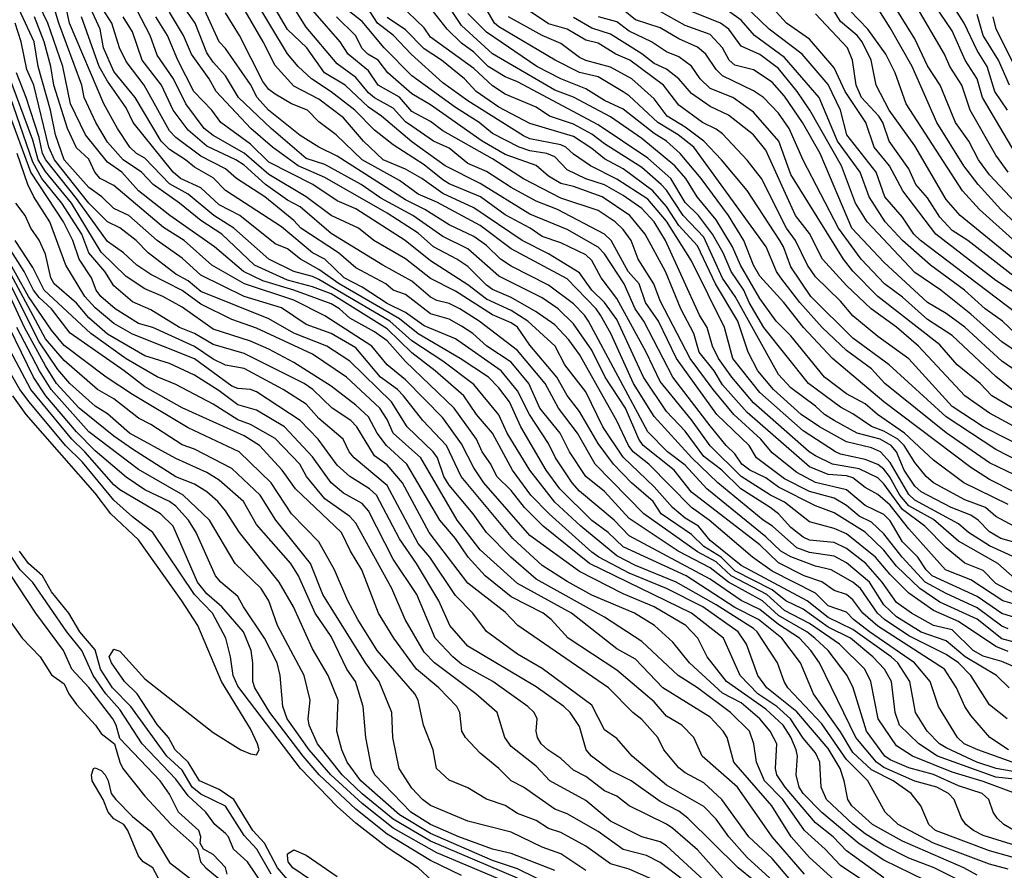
# Model space of a CAD drawing. Header units: metres. Extents: x -51132 to -49532, y -231222 to -229437.
# Tile 550 of 656: x -50595 to -50515, y -229565 to -229496. Entities that reach past the tile are written whole.
import ezdxf

# ---------------------------------------------------------------- set-up
doc = ezdxf.new("R2010")
doc.units = ezdxf.units.M
for name, color, linetype in [('CONTOUR_HALF', 8, 'Continuous'), ('CONTOUR_INDEX', 1, 'Continuous'), ('CONTOUR_INTER', 3, 'Continuous')]:
    doc.layers.add(name, color=color, linetype=linetype)

msp = doc.modelspace()

# ---------------------------------------------------------------- linework, layer by layer
at = {"layer": 'CONTOUR_HALF'}
for points, elevation in [([(-50515.132, -229503.759), (-50516.148, -229502.259), (-50516.771, -229500.259), (-50517.58, -229498.965), (-50518.62, -229496.759), (-50522.107, -229491.259)], 43.5), ([(-50515.08, -229545.514), (-50515.58, -229545.305), (-50517.58, -229543.829), (-50520.08, -229542.679), (-50521.755, -229541.759), (-50523.611, -229539.759), (-50525.08, -229537.878), (-50526.08, -229536.925), (-50527.08, -229536.438), (-50528.08, -229535.585), (-50529.08, -229535.013), (-50531.08, -229534.468), (-50533.08, -229533.435), (-50535.351, -229531.759), (-50535.929, -229530.759), (-50538.534, -229528.259), (-50541.777, -229523.759), (-50543.231, -229520.759), (-50544.275, -229519.259), (-50544.784, -229517.759), (-50545.666, -229516.759), (-50547.038, -229514.259), (-50547.58, -229513.765), (-50551.361, -229511.759), (-50553.08, -229511.099), (-50555.08, -229510.005), (-50557.08, -229508.717), (-50558.58, -229508.058), (-50560.08, -229506.836), (-50561.348, -229506.259), (-50563.08, -229505.072), (-50563.58, -229504.72), (-50564.58, -229503.599), (-50566.08, -229502.785), (-50566.58, -229502.385), (-50567.58, -229501.143), (-50569.08, -229500.038), (-50571.58, -229497.098), (-50573.58, -229493.912)], 29.5), ([(-50515.08, -229564.85), (-50516.58, -229564.467), (-50521.08, -229562.778), (-50523.921, -229561.259), (-50524.971, -229560.259), (-50526.363, -229557.759), (-50528.08, -229556.046), (-50530.08, -229553.153), (-50532.811, -229550.259), (-50533.11, -229549.759), (-50533.656, -229548.259), (-50535.287, -229545.759), (-50535.58, -229545.481), (-50538.58, -229543.592), (-50541.805, -229541.759), (-50545.08, -229540.41), (-50546.58, -229539.631), (-50549.481, -229537.259), (-50551.58, -229535.322), (-50553.59, -229532.759), (-50555.406, -229529.759), (-50556.08, -229528.286), (-50558.08, -229525.857), (-50560.58, -229523.98), (-50563.08, -229522.343), (-50564.844, -229520.759), (-50570.58, -229517.395), (-50571.08, -229517.152), (-50572.59, -229516.759), (-50574.591, -229515.759), (-50577.421, -229513.259), (-50579.024, -229512.259), (-50581.08, -229510.544), (-50582.58, -229509.693), (-50584.58, -229507.634), (-50585.242, -229507.259), (-50585.774, -229506.759), (-50586.772, -229505.259), (-50587.878, -229503.259), (-50590.634, -229496.759), (-50591.176, -229494.259)], 22.5), ([(-50515.08, -229547.353), (-50516.08, -229546.935), (-50519.08, -229544.921), (-50521.08, -229544.051), (-50523.08, -229542.633), (-50524.58, -229541.141), (-50525.755, -229539.759), (-50528.08, -229537.859), (-50529.08, -229537.432), (-50531.08, -229536.896), (-50533.08, -229535.32), (-50534.218, -229534.759), (-50536.58, -229533.256), (-50539.08, -229530.781), (-50540.58, -229528.699), (-50543.08, -229525.612), (-50544.213, -229523.259), (-50546.58, -229518.921), (-50547.838, -229517.259), (-50548.58, -229515.861), (-50549.08, -229515.408), (-50551.08, -229514.459), (-50552.58, -229513.945), (-50553.559, -229513.259), (-50555.58, -229512.2), (-50557.544, -229510.759), (-50560.08, -229509.7), (-50560.58, -229509.383), (-50562.08, -229508.164), (-50564.58, -229506.559), (-50566.08, -229505.372), (-50567.676, -229503.759), (-50569.58, -229502.289), (-50571.152, -229501.259), (-50572.239, -229500.259), (-50573.08, -229499.232), (-50575.764, -229494.759)], 28.5), ([(-50514.08, -229541.877), (-50515.914, -229540.259), (-50519.08, -229538.468), (-50521.08, -229536.729), (-50523.08, -229535.609), (-50523.797, -229534.759), (-50524.629, -229533.259), (-50525.08, -229532.679), (-50525.58, -229532.281), (-50526.58, -229531.881), (-50528.58, -229531.458), (-50528.975, -229531.259), (-50531.58, -229529.587), (-50535.08, -229526.505), (-50537.247, -229523.759), (-50537.902, -229521.259), (-50540.58, -229515.905), (-50542.58, -229512.715), (-50544.08, -229510.927), (-50546.58, -229509.316), (-50548.712, -229508.259), (-50550.08, -229507.315), (-50550.673, -229506.759), (-50551.08, -229506.561), (-50553.58, -229506.074), (-50554.08, -229505.845), (-50558.58, -229503.017), (-50560.58, -229501.575), (-50563.128, -229499.259), (-50564.565, -229497.759), (-50565.834, -229496.759), (-50567.08, -229494.837)], 31.5), ([(-50513.08, -229531.3), (-50517.08, -229529.259), (-50519.58, -229527.619), (-50523.08, -229523.786), (-50525.58, -229521.979), (-50527.58, -229520.33), (-50528.58, -229519.155), (-50530.58, -229517.198), (-50531.228, -229516.259), (-50532.191, -229514.259), (-50532.92, -229513.259), (-50534.937, -229509.259), (-50536.08, -229507.798), (-50538.08, -229505.684), (-50538.58, -229505.302), (-50539.689, -229504.759), (-50541.58, -229503.36), (-50542.825, -229501.759), (-50545.532, -229499.759), (-50546.655, -229499.259), (-50548.08, -229498.373), (-50549.08, -229498.142), (-50550.58, -229497.263), (-50552.08, -229496.831), (-50555.08, -229494.772)], 35.5), ([(-50512.08, -229517.845), (-50518.956, -229512.259), (-50520.08, -229510.956), (-50522.58, -229506.653), (-50524.665, -229503.759), (-50525.709, -229501.759), (-50526.111, -229499.759), (-50526.843, -229498.259), (-50527.245, -229497.759), (-50528.58, -229496.629), (-50529.702, -229494.759)], 40.5), ([(-50511.58, -229515.565), (-50515.659, -229511.759), (-50517.481, -229509.759), (-50518.66, -229508.259), (-50520.816, -229504.759), (-50522.806, -229500.259), (-50524.58, -229497.14), (-50526.08, -229494.733)], 41.5), ([(-50525.08, -229565.559), (-50528.08, -229563.372), (-50529.158, -229562.259), (-50530.58, -229561.118), (-50533.039, -229558.259), (-50533.69, -229557.259), (-50533.798, -229556.759), (-50533.706, -229554.759), (-50534.245, -229553.759), (-50535.08, -229552.757), (-50536.58, -229551.484), (-50538.08, -229550.694), (-50540.728, -229548.259), (-50542.08, -229546.584), (-50543.559, -229545.259), (-50545.153, -229544.259), (-50548.58, -229542.8), (-50550.58, -229541.71), (-50552.58, -229540.424), (-50554.95, -229538.259), (-50559.108, -229533.259), (-50560.303, -229530.759), (-50562.2, -229528.759), (-50563.749, -229526.759), (-50564.24, -229526.259), (-50565.616, -229525.259), (-50567.58, -229522.903), (-50569.58, -229521.751), (-50571.58, -229521.028), (-50573.58, -229519.684), (-50576.58, -229518.776), (-50580.08, -229517.056), (-50581.58, -229515.672), (-50583.58, -229514.271), (-50585.868, -229512.259), (-50587.08, -229511.695), (-50588.038, -229510.759), (-50589.08, -229510.008), (-50591.073, -229507.759), (-50591.761, -229505.759), (-50592.158, -229503.759), (-50593.164, -229500.259), (-50593.489, -229498.259), (-50594.885, -229495.259)], 20.5), ([(-50517.58, -229566.487), (-50521.024, -229564.759), (-50523.08, -229563.966), (-50525.08, -229562.944), (-50526.58, -229562.013), (-50527.58, -229561.245), (-50529.697, -229559.259), (-50530.127, -229558.259), (-50530.242, -229556.259), (-50530.58, -229555.49), (-50531.58, -229554.317), (-50532.6, -229552.759), (-50533.7, -229551.759), (-50535.221, -229550.759), (-50536.658, -229549.259), (-50538.003, -229546.259), (-50540.58, -229544.249), (-50548.777, -229540.259), (-50552.52, -229537.259), (-50554.007, -229535.759), (-50555.08, -229534.386), (-50556.241, -229533.259), (-50556.726, -229532.259), (-50557.429, -229531.259), (-50557.883, -229530.259), (-50559.687, -229527.759), (-50563.58, -229524.01), (-50565.08, -229522.346), (-50566.08, -229521.616), (-50568.08, -229520.512), (-50568.904, -229519.759), (-50569.58, -229519.35), (-50572.577, -229518.259), (-50575.08, -229517.507), (-50576.642, -229516.759), (-50578.963, -229514.759), (-50582.562, -229512.259), (-50585.073, -229510.259), (-50586.432, -229508.759), (-50587.58, -229507.948), (-50589.358, -229505.759), (-50590.553, -229503.259), (-50591.166, -229500.259), (-50592.392, -229496.759), (-50593.112, -229495.259)], 21.5), ([(-50512.58, -229563.542), (-50517.08, -229562.142), (-50517.867, -229561.759), (-50518.487, -229561.259), (-50518.837, -229560.759), (-50519.42, -229559.259), (-50519.886, -229558.759), (-50520.809, -229558.259), (-50522.58, -229557.785), (-50525.08, -229556.69), (-50525.691, -229556.259), (-50527.338, -229554.259), (-50530.259, -229548.259), (-50530.953, -229547.259), (-50531.884, -229546.259), (-50533.58, -229545.165), (-50535.08, -229543.948), (-50536.58, -229543.223), (-50539.08, -229541.532), (-50545.58, -229538.025), (-50546.8, -229536.759), (-50549.58, -229534.427), (-50550.165, -229533.759), (-50551.51, -229531.759), (-50552.08, -229530.607), (-50553.607, -229528.259), (-50554.58, -229526.357), (-50555.884, -229524.759), (-50559.58, -229522.188), (-50562.08, -229521.128), (-50563.58, -229520.063), (-50565.08, -229519.338), (-50567.08, -229518.028), (-50568.531, -229517.259), (-50570.08, -229515.767), (-50571.08, -229515.264), (-50573.58, -229513.157), (-50578.08, -229510.249), (-50579.08, -229509.205), (-50580.58, -229508.365), (-50581.289, -229507.759), (-50582.58, -229506.933), (-50583.247, -229506.259), (-50585.349, -229502.759), (-50587.08, -229500.67), (-50587.912, -229498.759), (-50588.174, -229497.259), (-50589.091, -229495.259)], 23.5), ([(-50515.05, -229555.259), (-50516.557, -229554.259), (-50518.08, -229552.495), (-50518.57, -229551.759), (-50519.24, -229550.259), (-50520.207, -229548.759), (-50525.58, -229545.315), (-50526.765, -229544.259), (-50527.58, -229543.18), (-50528.08, -229542.752), (-50529.08, -229542.426), (-50530.08, -229541.743), (-50531.498, -229541.259), (-50533.58, -229540.206), (-50535.08, -229538.752), (-50540.58, -229534.517), (-50541.954, -229532.759), (-50544.453, -229530.759), (-50544.804, -229530.259), (-50545.882, -229527.759), (-50547.509, -229525.259), (-50548.58, -229523.101), (-50550.08, -229520.98), (-50551.296, -229519.759), (-50552.58, -229518.878), (-50556.08, -229517.126), (-50558.58, -229514.924), (-50560.58, -229513.928), (-50563.012, -229512.259), (-50565.58, -229510.846), (-50567.168, -229509.759), (-50570.08, -229508.146), (-50571.58, -229507.668), (-50574.403, -229505.259), (-50577.046, -229502.759), (-50578.08, -229501.008), (-50579.08, -229499.902), (-50579.58, -229499.147), (-50580.533, -229496.759), (-50581.568, -229495.259)], 26.5), ([(-50513.58, -229538.836), (-50515.678, -229538.259), (-50516.58, -229537.705), (-50517.488, -229536.759), (-50518.08, -229536.377), (-50519.676, -229535.759), (-50522.08, -229534.489), (-50522.58, -229534.029), (-50523.449, -229532.759), (-50524.076, -229531.259), (-50524.506, -229530.759), (-50525.375, -229530.259), (-50527.237, -229529.759), (-50529.08, -229528.743), (-50529.864, -229528.259), (-50530.58, -229527.593), (-50532.58, -229526.118), (-50533.58, -229525.053), (-50537.054, -229518.759), (-50538.08, -229517.301), (-50539.58, -229513.997), (-50541.229, -229512.259), (-50542.58, -229510.21), (-50543.002, -229509.759), (-50544.58, -229508.385), (-50547.58, -229506.476), (-50548.58, -229505.698), (-50550.08, -229504.886), (-50551.991, -229504.259), (-50553.08, -229503.523), (-50555.58, -229502.491), (-50556.58, -229501.813), (-50558.08, -229500.418), (-50561.58, -229497.885), (-50562.08, -229497.157), (-50564.048, -229495.259)], 32.5), ([(-50515.08, -229535.516), (-50518.647, -229533.759), (-50521.08, -229531.945), (-50523.419, -229529.759), (-50525.596, -229528.259), (-50526.58, -229527.396), (-50528.08, -229526.614), (-50529.865, -229525.259), (-50532.58, -229521.941), (-50533.75, -229520.759), (-50535.08, -229518.93), (-50536.633, -229516.259), (-50537.259, -229514.759), (-50538.58, -229512.606), (-50540.113, -229510.759), (-50541.032, -229509.259), (-50541.913, -229508.259), (-50544.58, -229506.051), (-50547.08, -229504.298), (-50550.08, -229502.728), (-50551.58, -229502.159), (-50556.58, -229499.246), (-50559.08, -229496.962), (-50560.223, -229495.259)], 33.5), ([(-50514.58, -229518.473), (-50516.08, -229517.478), (-50520.904, -229513.759), (-50523.568, -229510.259), (-50524.628, -229508.259), (-50525.879, -229506.759), (-50526.533, -229504.759), (-50528.211, -229502.259), (-50529.08, -229500.353), (-50531.08, -229498.061), (-50532.914, -229496.759), (-50534.296, -229495.259)], 39.5), ([(-50515.072, -229508.759), (-50516.08, -229507.398), (-50518.138, -229503.759), (-50518.818, -229501.759), (-50519.778, -229500.259), (-50520.207, -229499.259), (-50522.58, -229495.175)], 42.5), ([(-50514.496, -229558.759), (-50517.08, -229557.808), (-50519.58, -229557.064), (-50522.787, -229555.759), (-50524.08, -229554.945), (-50525.545, -229552.759), (-50526.139, -229549.759), (-50526.617, -229548.759), (-50528.651, -229546.759), (-50531.08, -229545.074), (-50533.08, -229544.035), (-50534.504, -229542.759), (-50537.376, -229541.259), (-50538.58, -229540.118), (-50540.08, -229539.317), (-50544.405, -229536.259), (-50548.313, -229532.259), (-50549.756, -229529.759), (-50551.281, -229527.759), (-50552.336, -229525.759), (-50554.58, -229523.127), (-50557.655, -229520.759), (-50559.226, -229519.759), (-50560.08, -229519.33), (-50561.08, -229519.093), (-50561.58, -229518.832), (-50563.08, -229517.53), (-50565.412, -229516.259), (-50569.58, -229513.693), (-50572.08, -229511.558), (-50573.08, -229511.025), (-50574.853, -229509.759), (-50576.58, -229508.195), (-50577.25, -229507.759), (-50579.58, -229506.682), (-50581.08, -229505.384), (-50582.306, -229503.759), (-50583.225, -229501.759), (-50584.783, -229499.759), (-50585.58, -229497.479), (-50586.328, -229496.259)], 24.5), ([(-50514.08, -229557.113), (-50516.051, -229556.759), (-50517.594, -229556.259), (-50520.08, -229555.091), (-50520.595, -229554.759), (-50521.612, -229553.759), (-50522.533, -229552.259), (-50522.995, -229549.759), (-50523.955, -229548.259), (-50524.508, -229547.759), (-50527.58, -229545.57), (-50529.58, -229544.593), (-50531.246, -229543.259), (-50536.58, -229540.424), (-50539.08, -229538.403), (-50539.994, -229537.259), (-50541.08, -229536.608), (-50542.104, -229535.759), (-50543.58, -229534.082), (-50546.08, -229531.701), (-50547.712, -229529.259), (-50549.08, -229526.454), (-50550.778, -229524.259), (-50551.542, -229522.759), (-50553.738, -229520.759), (-50555.08, -229519.892), (-50557.08, -229518.989), (-50558.58, -229517.826), (-50561.58, -229515.911), (-50563.63, -229514.259), (-50567.58, -229511.708), (-50569.08, -229511.064), (-50571.057, -229509.759), (-50574.58, -229507.959), (-50576.08, -229506.509), (-50578.446, -229504.759), (-50579.179, -229503.759), (-50580.622, -229502.259), (-50581.931, -229499.759), (-50582.738, -229497.759), (-50583.686, -229496.259)], 25.5), ([(-50514.995, -229550.259), (-50516.03, -229549.259), (-50518.543, -229547.759), (-50520.08, -229546.484), (-50522.08, -229545.798), (-50524.08, -229544.554), (-50525.08, -229543.574), (-50526.236, -229541.759), (-50528.08, -229540.194), (-50529.08, -229539.669), (-50531.08, -229539.362), (-50532.08, -229538.99), (-50534.037, -229537.259), (-50534.806, -229536.759), (-50538.457, -229533.759), (-50540.552, -229531.759), (-50543.58, -229528.419), (-50545.244, -229525.759), (-50547.067, -229521.759), (-50547.891, -229520.259), (-50548.238, -229519.759), (-50550.58, -229517.352), (-50555.08, -229514.942), (-50557.58, -229513.057), (-50561.08, -229511.167), (-50562.58, -229510.525), (-50564.08, -229509.44), (-50567.08, -229507.756), (-50569.184, -229505.759), (-50570.58, -229504.718), (-50571.481, -229503.759), (-50572.758, -229503.259), (-50574.08, -229502.487), (-50574.58, -229502.114), (-50575.08, -229501.473), (-50576.948, -229497.759), (-50578.08, -229495.934)], 27.5), ([(-50513.08, -229543.947), (-50515.498, -229543.259), (-50518.08, -229541.56), (-50520.129, -229540.759), (-50523.08, -229537.455), (-50524.58, -229535.56), (-50525.58, -229534.695), (-50526.58, -229534.144), (-50527.58, -229533.365), (-50528.08, -229533.198), (-50529.58, -229533.105), (-50531.08, -229532.474), (-50536.08, -229528.105), (-50538.08, -229525.872), (-50538.75, -229524.759), (-50539.943, -229523.259), (-50540.384, -229521.759), (-50541.432, -229519.759), (-50542.667, -229516.759), (-50544.312, -229513.759), (-50545.526, -229512.259), (-50547.769, -229510.759), (-50550.08, -229509.903), (-50551.08, -229509.683), (-50552.08, -229509.081), (-50553.08, -229508.217), (-50555.58, -229507.33), (-50557.421, -229506.259), (-50561.58, -229503.341), (-50563.08, -229502.447), (-50565.013, -229500.759), (-50565.798, -229499.759), (-50566.63, -229499.259), (-50567.08, -229498.813), (-50567.612, -229497.759), (-50569.136, -229496.259)], 30.5), ([(-50513.219, -229533.759), (-50516.58, -229532.145), (-50520.08, -229529.744), (-50525.019, -229525.759), (-50526.08, -229524.599), (-50528.08, -229523.102), (-50530.062, -229521.259), (-50531.843, -229519.259), (-50533.389, -229517.259), (-50533.732, -229516.759), (-50534.57, -229514.759), (-50540.382, -229506.759), (-50541.654, -229505.759), (-50543.278, -229504.759), (-50545.58, -229502.618), (-50546.08, -229502.301), (-50548.08, -229501.098), (-50549.58, -229500.732), (-50551.554, -229499.759), (-50556.08, -229497.077), (-50556.418, -229496.759), (-50557.009, -229495.759)], 34.5), ([(-50512.08, -229529.309), (-50516.386, -229526.759), (-50517.333, -229525.759), (-50519.19, -229524.259), (-50520.58, -229522.668), (-50525.562, -229518.759), (-50527.58, -229516.738), (-50528.345, -229515.759), (-50532.58, -229508.949), (-50533.546, -229506.259), (-50535.58, -229503.921), (-50537.235, -229502.759), (-50539.08, -229502.016), (-50539.868, -229501.259), (-50540.58, -229500.241), (-50541.58, -229499.466), (-50542.58, -229499.069), (-50543.781, -229498.259), (-50545.58, -229497.406), (-50546.58, -229496.651), (-50548.06, -229496.259)], 36.5), ([(-50514.465, -229524.759), (-50515.58, -229523.966), (-50518.58, -229521.247), (-50520.08, -229520.135), (-50521.58, -229519.25), (-50525.08, -229516.015), (-50527.675, -229513.259), (-50530.217, -229507.259), (-50531.645, -229504.759), (-50533.08, -229502.646), (-50534.08, -229501.526), (-50535.58, -229500.535), (-50537.08, -229500.141), (-50537.526, -229499.759), (-50538.087, -229498.759), (-50539.08, -229497.681), (-50541.08, -229496.949), (-50543.08, -229495.818)], 37.5), ([(-50514.497, -229521.759), (-50515.528, -229520.759), (-50516.921, -229519.759), (-50518.589, -229518.259), (-50521.332, -229516.259), (-50523.59, -229514.259), (-50524.988, -229512.759), (-50526.265, -229510.759), (-50527.001, -229508.759), (-50528.804, -229506.259), (-50530.303, -229502.759), (-50533.08, -229499.53), (-50535.504, -229497.759), (-50536.58, -229496.528), (-50537.58, -229495.809)], 38.5), ([(-50514.285, -229500.759), (-50516.038, -229497.259), (-50516.286, -229496.259)], 44.5), ([(-50529.08, -229565.713), (-50531.08, -229563.926), (-50532.536, -229562.259), (-50534.112, -229559.759), (-50537.153, -229556.259), (-50537.696, -229554.259), (-50538.014, -229553.759), (-50539.08, -229552.63), (-50542.877, -229550.259), (-50545.08, -229547.96), (-50546.58, -229547.125), (-50550.224, -229544.259), (-50554.58, -229541.869), (-50557.58, -229539.167), (-50559.43, -229536.759), (-50562.36, -229531.759), (-50564.59, -229529.759), (-50565.08, -229528.663), (-50565.653, -229527.759), (-50568.354, -229525.259), (-50571.08, -229523.4), (-50575.58, -229521.313), (-50577.58, -229520.618), (-50580.08, -229519.396), (-50581.58, -229518.288), (-50584.08, -229516.998), (-50585.208, -229516.259), (-50586.293, -229515.259), (-50587.58, -229514.354), (-50590.08, -229510.885), (-50592.544, -229507.759), (-50592.804, -229507.259), (-50593.08, -229505.959), (-50594.114, -229502.759), (-50594.892, -229500.759)], 19.5), ([(-50532.58, -229565.767), (-50534.08, -229564.001), (-50535.947, -229562.259), (-50538.134, -229559.259), (-50539.58, -229557.907), (-50541.08, -229557.107), (-50541.58, -229556.712), (-50542.79, -229555.259), (-50543.285, -229554.259), (-50544.58, -229552.813), (-50545.286, -229552.259), (-50547.264, -229550.259), (-50554.557, -229545.259), (-50555.58, -229544.165), (-50558.58, -229541.846), (-50561.682, -229537.759), (-50563.841, -229533.759), (-50565.08, -229532.326), (-50566.08, -229531.604), (-50567.498, -229529.259), (-50567.986, -229528.759), (-50569.486, -229527.759), (-50571.038, -229526.259), (-50571.749, -229525.759), (-50576.58, -229523.361), (-50579.08, -229522.621), (-50580.58, -229521.741), (-50581.786, -229521.259), (-50584.08, -229519.844), (-50585.58, -229519.198), (-50587.08, -229517.897), (-50587.791, -229516.759), (-50589.077, -229515.259), (-50589.651, -229513.759), (-50591.247, -229511.259), (-50592.856, -229509.259), (-50593.58, -229507.949), (-50595.396, -229502.759)], 18.5), ([(-50535.56, -229565.759), (-50536.816, -229564.759), (-50540.861, -229560.759), (-50541.58, -229560.204), (-50543.08, -229559.423), (-50545.414, -229557.759), (-50547.08, -229556.915), (-50548.627, -229555.759), (-50549.05, -229555.259), (-50549.58, -229553.373), (-50550.342, -229552.259), (-50550.855, -229551.759), (-50553.08, -229550.195), (-50558.58, -229546.917), (-50560.035, -229545.259), (-50560.921, -229543.259), (-50562.696, -229540.259), (-50564.08, -229538.261), (-50565.931, -229534.759), (-50566.492, -229534.259), (-50568.08, -229533.259), (-50569.08, -229532.351), (-50570.631, -229530.259), (-50572.062, -229528.759), (-50575.58, -229526.453), (-50576.08, -229526.249), (-50577.08, -229526.186), (-50577.58, -229525.972), (-50580.58, -229523.784), (-50585.58, -229521.802), (-50587.08, -229520.94), (-50588.58, -229519.671), (-50589.408, -229518.759), (-50590.923, -229516.259), (-50592.214, -229512.759), (-50593.501, -229510.759), (-50593.994, -229509.759), (-50594.84, -229507.259)], 17.5), ([(-50539.542, -229565.759), (-50542.58, -229562.976), (-50543.08, -229562.663), (-50544.58, -229562.253), (-50547.08, -229560.983), (-50549.08, -229559.334), (-50551.969, -229557.759), (-50553.08, -229556.563), (-50555.08, -229554.992), (-50555.6, -229554.259), (-50556.207, -229552.259), (-50557.942, -229550.759), (-50561.265, -229548.259), (-50562.08, -229547.392), (-50563.607, -229544.759), (-50564.685, -229542.259), (-50567.58, -229537.014), (-50568.08, -229536.482), (-50570.08, -229535.043), (-50571.574, -229533.259), (-50572.108, -229532.259), (-50574.08, -229530.193), (-50576.08, -229529.065), (-50577.08, -229528.699), (-50579.08, -229527.426), (-50582.08, -229525.849), (-50583.58, -229525.223), (-50586.08, -229523.794), (-50588.925, -229521.759), (-50592.669, -229518.259), (-50593.58, -229516.442), (-50595.014, -229514.259)], 16.5), ([(-50543.08, -229565.959), (-50545.58, -229564.861), (-50547.08, -229564.438), (-50549.08, -229563.009), (-50551.08, -229561.896), (-50552.08, -229561.596), (-50553.08, -229560.934), (-50554.58, -229560.384), (-50555.58, -229559.74), (-50557.08, -229559.226), (-50558.58, -229558.326), (-50560.08, -229557.693), (-50561.093, -229556.759), (-50561.373, -229555.259), (-50562.143, -229553.259), (-50562.578, -229551.259), (-50562.842, -229550.759), (-50565.885, -229547.259), (-50567.43, -229544.759), (-50568.226, -229543.259), (-50569.307, -229540.759), (-50570.58, -229538.503), (-50572.761, -229536.259), (-50574.415, -229533.759), (-50576.982, -229531.259), (-50581.08, -229529.337), (-50585.58, -229526.662), (-50587.675, -229525.259), (-50591.08, -229522.703), (-50592.08, -229521.478), (-50593.927, -229518.759), (-50596.153, -229514.759)], 15.5), ([(-50551.58, -229564.973), (-50555.08, -229563.601), (-50556.58, -229563.242), (-50559.297, -229562.259), (-50561.58, -229561.273), (-50563.169, -229560.259), (-50566.066, -229557.259), (-50566.301, -229556.759), (-50566.776, -229554.259), (-50567.002, -229551.759), (-50567.615, -229549.759), (-50568.322, -229548.759), (-50569.58, -229546.142), (-50570.86, -229544.259), (-50572.214, -229541.259), (-50572.809, -229540.259), (-50575.58, -229537.112), (-50576.637, -229535.259), (-50578.58, -229533.549), (-50579.58, -229532.931), (-50582.08, -229531.82), (-50585.821, -229529.759), (-50587.58, -229528.218), (-50588.58, -229527.589), (-50590.607, -229525.759), (-50591.58, -229524.637), (-50593.08, -229522.41), (-50596.58, -229515.528)], 14.5), ([(-50554.58, -229565.575), (-50561.58, -229562.615), (-50564.58, -229560.842), (-50567.08, -229558.799), (-50568.701, -229557.259), (-50570.688, -229554.759), (-50571.348, -229553.259), (-50571.424, -229552.759), (-50571.278, -229551.259), (-50571.747, -229549.259), (-50573.902, -229545.259), (-50574.587, -229543.259), (-50575.215, -229542.259), (-50577.303, -229540.259), (-50579.367, -229536.759), (-50581.487, -229534.759), (-50585.08, -229532.694), (-50589.08, -229529.661), (-50592.123, -229526.259), (-50593.043, -229524.759), (-50594.881, -229521.259)], 13.5), ([(-50559.08, -229565.378), (-50561.58, -229564.159), (-50565.08, -229562.05), (-50567.58, -229560.027), (-50570.548, -229557.259), (-50571.828, -229555.759), (-50574.523, -229552.259), (-50575.724, -229550.259), (-50575.886, -229549.759), (-50575.871, -229548.259), (-50576.021, -229547.259), (-50576.641, -229545.759), (-50578.378, -229543.759), (-50579.58, -229542.702), (-50580.325, -229541.759), (-50582.306, -229537.259), (-50583.308, -229536.259), (-50586.58, -229534.338), (-50587.08, -229533.916), (-50589.397, -229531.259), (-50590.463, -229530.259), (-50593.756, -229526.259), (-50595.884, -229522.259)], 12.5), ([(-50573.08, -229565.698), (-50573.905, -229564.759), (-50574.936, -229562.759), (-50575.868, -229561.759), (-50577.417, -229559.259), (-50578.58, -229558.445), (-50580.177, -229557.759), (-50581.099, -229556.259), (-50582.131, -229555.259), (-50582.676, -229554.259), (-50583.58, -229553.219), (-50585.192, -229550.759), (-50586.218, -229549.759), (-50587.248, -229548.259), (-50587.436, -229547.759), (-50587.08, -229547.158), (-50586.58, -229547.308), (-50584.58, -229549.528), (-50579.08, -229553.86), (-50576.838, -229555.259), (-50576.08, -229555.587), (-50575.58, -229555.66), (-50575.363, -229555.259), (-50575.513, -229554.759), (-50576.08, -229553.577), (-50578.395, -229549.759), (-50580.306, -229545.259), (-50581.608, -229543.259), (-50585.08, -229538.362), (-50587.316, -229536.259), (-50588.58, -229534.603), (-50594.137, -229528.259), (-50595.208, -229526.759)], 11.5), ([(-50574.962, -229566.259), (-50576.313, -229564.259), (-50577.45, -229563.259), (-50577.838, -229562.259), (-50578.08, -229561.979), (-50578.929, -229561.259), (-50579.675, -229560.259), (-50581.08, -229558.946), (-50582.08, -229557.629), (-50584.778, -229554.759), (-50586.58, -229552.02), (-50587.718, -229550.759), (-50588.732, -229549.259), (-50589.643, -229547.259), (-50590.864, -229545.759), (-50593.58, -229541.781), (-50594.603, -229540.759), (-50595.287, -229539.759)], 10.5), ([(-50582.854, -229566.759), (-50583.933, -229564.759), (-50584.696, -229564.259), (-50585.08, -229563.817), (-50585.947, -229561.759), (-50586.278, -229561.259), (-50587.08, -229560.797), (-50587.535, -229560.259), (-50587.916, -229559.259), (-50588.814, -229557.759), (-50588.881, -229557.259), (-50588.713, -229556.759), (-50588.58, -229556.707), (-50588.08, -229556.926), (-50587.778, -229557.259), (-50587.515, -229557.759), (-50587.272, -229558.759), (-50586.918, -229559.259), (-50585.58, -229560.629), (-50584.08, -229561.821), (-50582.58, -229564.314), (-50580.711, -229565.759)], 10.5)]:
    msp.add_lwpolyline(points, dxfattribs=dict(at, elevation=elevation))
at = {"layer": 'CONTOUR_INDEX'}
for points, elevation in [([(-50513.08, -229557.783), (-50516.08, -229557.465), (-50520.775, -229555.759), (-50522.283, -229554.759), (-50523.836, -229553.259), (-50524.185, -229552.259), (-50524.476, -229549.759), (-50525.024, -229548.759), (-50525.972, -229547.759), (-50527.782, -229546.259), (-50529.58, -229545.376), (-50531.58, -229543.925), (-50532.971, -229543.259), (-50534.08, -229542.374), (-50537.08, -229540.849), (-50538.195, -229539.759), (-50539.58, -229538.892), (-50540.58, -229537.921), (-50543.004, -229536.259), (-50543.66, -229535.259), (-50545.391, -229533.759), (-50546.857, -229532.259), (-50548.08, -229530.597), (-50549.58, -229528.025), (-50550.58, -229526.735), (-50551.42, -229525.259), (-50553.58, -229522.697), (-50554.58, -229521.248), (-50555.08, -229520.883), (-50556.58, -229520.255), (-50559.58, -229518.343), (-50561.58, -229517.324), (-50563.58, -229515.748), (-50566.133, -229514.259), (-50567.388, -229513.259), (-50569.58, -229512.237), (-50571.58, -229510.753), (-50574.58, -229508.956), (-50576.58, -229507.227), (-50579.08, -229505.806), (-50579.79, -229505.259), (-50581.273, -229503.259), (-50582.274, -229501.259), (-50583.58, -229499.357), (-50584.142, -229497.759), (-50585.196, -229495.759)], 25), ([(-50513.08, -229545.06), (-50515.58, -229544.269), (-50517.58, -229542.903), (-50521.186, -229541.259), (-50521.689, -229540.759), (-50522.35, -229539.759), (-50523.58, -229538.52), (-50524.58, -229536.837), (-50525.08, -229536.31), (-50526.58, -229535.594), (-50528.08, -229534.328), (-50530.58, -229533.748), (-50532.08, -229532.927), (-50534.08, -229531.361), (-50534.982, -229530.259), (-50537.164, -229528.259), (-50538.839, -229526.259), (-50540.686, -229523.759), (-50543.08, -229519.117), (-50543.614, -229517.759), (-50544.871, -229515.759), (-50545.423, -229514.259), (-50546.08, -229513.376), (-50546.723, -229512.759), (-50548.08, -229511.851), (-50551.08, -229510.854), (-50554.08, -229509.295), (-50556.58, -229507.692), (-50560.58, -229505.422), (-50561.58, -229504.678), (-50563.08, -229503.878), (-50564.08, -229502.725), (-50565.787, -229501.759), (-50566.58, -229500.603), (-50568.202, -229499.259), (-50568.858, -229498.259), (-50571.04, -229495.759)], 30), ([(-50514.08, -229532.103), (-50516.08, -229531.082), (-50520.08, -229528.458), (-50524.671, -229524.259), (-50527.58, -229522.124), (-50530.977, -229518.759), (-50532.58, -229516.382), (-50533.17, -229514.759), (-50533.468, -229514.259), (-50536.08, -229510.234), (-50538.142, -229507.759), (-50539.58, -229506.272), (-50541.08, -229505.148), (-50542.524, -229504.259), (-50543.58, -229502.857), (-50545.362, -229501.259), (-50547.08, -229500.299), (-50549.08, -229499.781), (-50549.58, -229499.539), (-50551.08, -229498.404), (-50552.58, -229497.767), (-50555.288, -229496.259)], 35), ([(-50512.08, -229519.129), (-50518.313, -229514.259), (-50519.58, -229513.45), (-50520.58, -229512.39), (-50521.58, -229510.815), (-50522.499, -229509.759), (-50523.08, -229508.502), (-50524.65, -229506.259), (-50525.174, -229504.759), (-50525.483, -229504.259), (-50526.898, -229502.759), (-50527.31, -229501.759), (-50527.612, -229499.759), (-50528.02, -229498.759), (-50530.58, -229496.006)], 40), ([(-50524.58, -229567.244), (-50528.58, -229564.574), (-50529.813, -229563.259), (-50531.487, -229561.759), (-50533.22, -229559.259), (-50534.682, -229557.759), (-50535.341, -229556.259), (-50535.553, -229554.759), (-50535.913, -229553.759), (-50537.419, -229552.259), (-50540.08, -229550.253), (-50541.63, -229549.259), (-50544.58, -229546.547), (-50547.58, -229544.584), (-50553.08, -229541.507), (-50555.117, -229539.759), (-50557.077, -229537.759), (-50558.145, -229536.259), (-50560.08, -229533.949), (-50560.493, -229533.259), (-50561.027, -229531.759), (-50561.355, -229531.259), (-50563.46, -229529.259), (-50564.724, -229527.259), (-50568.08, -229523.961), (-50569.921, -229522.759), (-50572.58, -229521.724), (-50574.58, -229520.56), (-50580.08, -229518.374), (-50581.08, -229517.515), (-50582.08, -229516.962), (-50584.318, -229515.259), (-50585.285, -229514.259), (-50586.58, -229513.242), (-50587.58, -229512.759), (-50589.08, -229511.249), (-50591.856, -229507.759), (-50592.303, -229506.759), (-50593.506, -229501.759), (-50594.08, -229500.486), (-50594.517, -229498.259), (-50595.006, -229496.759)], 20), ([(-50549.08, -229564.971), (-50551.08, -229563.632), (-50552.58, -229563.081), (-50555.08, -229561.871), (-50558.58, -229560.989), (-50561.58, -229559.743), (-50562.223, -229559.259), (-50563.08, -229558.331), (-50564.094, -229556.759), (-50564.612, -229554.259), (-50564.681, -229552.259), (-50565.719, -229549.759), (-50566.814, -229548.259), (-50570.244, -229542.759), (-50571.252, -229540.259), (-50574.017, -229536.759), (-50575.288, -229534.759), (-50577.58, -229532.604), (-50580.58, -229531.067), (-50581.58, -229530.698), (-50584.08, -229529.065), (-50585.08, -229528.549), (-50587.08, -229526.998), (-50588.383, -229526.259), (-50591.08, -229523.916), (-50592.58, -229522.165), (-50596.563, -229514.759)], 15), ([(-50577.94, -229565.259), (-50578.08, -229564.72), (-50579.08, -229563.68), (-50579.854, -229563.259), (-50580.118, -229562.759), (-50580.059, -229562.259), (-50580.234, -229561.759), (-50581.855, -229560.259), (-50582.58, -229558.81), (-50583.349, -229557.759), (-50586.58, -229554.337), (-50586.889, -229553.259), (-50587.164, -229552.759), (-50589.08, -229550.238), (-50590.458, -229548.759), (-50591.115, -229547.259), (-50593.356, -229544.259), (-50596.08, -229540.086)], 10), ([(-50596.58, -229543.31), (-50594.452, -229546.259), (-50593.005, -229547.759), (-50592.08, -229549.21), (-50591.08, -229549.944), (-50590.699, -229550.759), (-50590.08, -229551.604), (-50588.537, -229553.259), (-50588.08, -229553.952), (-50587.016, -229554.759), (-50586.592, -229556.259), (-50586.338, -229556.759), (-50584.58, -229558.997), (-50582.462, -229561.259), (-50580.753, -229562.759), (-50580.334, -229563.259), (-50580.106, -229564.259), (-50579.675, -229564.759), (-50578.58, -229565.639)], 10)]:
    msp.add_lwpolyline(points, dxfattribs=dict(at, elevation=elevation))
at = {"layer": 'CONTOUR_INTER'}
for points, elevation in [([(-50514.08, -229548.781), (-50515.58, -229548.137), (-50517.08, -229547.718), (-50517.9, -229547.259), (-50519.58, -229545.594), (-50521.08, -229545.246), (-50522.85, -229544.259), (-50524.08, -229543.385), (-50525.221, -229541.759), (-50526.533, -229540.259), (-50528.08, -229539.044), (-50529.08, -229538.581), (-50531.08, -229538.368), (-50531.58, -229538.137), (-50532.58, -229537.353), (-50533.58, -229536.266), (-50534.23, -229535.759), (-50536.6, -229534.259), (-50538.119, -229532.759), (-50539.58, -229531.64), (-50541.08, -229529.594), (-50542.58, -229528.03), (-50544.439, -229525.259), (-50546.58, -229520.629), (-50547.58, -229519.262), (-50548.604, -229518.259), (-50549.58, -229516.858), (-50552.08, -229515.331), (-50554.192, -229514.259), (-50558.08, -229511.621), (-50560.58, -229510.482), (-50562.269, -229509.259), (-50563.58, -229508.508), (-50565.384, -229507.759), (-50566.961, -229506.259), (-50568.58, -229504.378), (-50570.58, -229502.891), (-50572.58, -229501.842), (-50574.08, -229500.181), (-50575.047, -229498.259), (-50577.959, -229493.259)], 28), ([(-50514.08, -229507.919), (-50517.145, -229502.759), (-50517.573, -229501.259), (-50518.553, -229499.759), (-50519.58, -229497.389), (-50522.038, -229493.759)], 43), ([(-50517.58, -229565.354), (-50518.642, -229564.759), (-50523.58, -229562.597), (-50525.996, -229561.259), (-50527.675, -229559.759), (-50527.997, -229559.259), (-50528.271, -229557.759), (-50528.596, -229556.759), (-50529.58, -229555.156), (-50532.08, -229552.205), (-50534.499, -229550.259), (-50535.224, -229549.259), (-50536.155, -229546.759), (-50536.824, -229545.759), (-50539.659, -229543.759), (-50542.58, -229542.279), (-50545.58, -229541.046), (-50548.026, -229539.759), (-50548.58, -229539.351), (-50552.032, -229536.259), (-50553.496, -229534.759), (-50554.97, -229532.759), (-50556.588, -229529.759), (-50557.873, -229528.259), (-50558.905, -229526.759), (-50561.198, -229524.759), (-50563.08, -229523.307), (-50565.08, -229521.383), (-50569.58, -229518.547), (-50571.08, -229517.979), (-50573.08, -229517.464), (-50575.752, -229516.259), (-50578.379, -229513.759), (-50580.08, -229512.651), (-50581.777, -229511.259), (-50583.917, -229509.759), (-50584.831, -229508.759), (-50586.307, -229507.759), (-50587.58, -229506.335), (-50588.532, -229504.759), (-50589.468, -229502.759), (-50589.65, -229501.759), (-50591.492, -229496.759), (-50592.244, -229494.259)], 22), ([(-50514.6, -229561.759), (-50515.417, -229561.259), (-50515.954, -229560.759), (-50516.274, -229560.259), (-50516.648, -229559.259), (-50517.179, -229558.759), (-50519.08, -229558.16), (-50521.08, -229557.251), (-50523.08, -229556.716), (-50524.58, -229556.072), (-50525.011, -229555.759), (-50526.477, -229553.759), (-50527.548, -229550.259), (-50528.045, -229549.259), (-50529.579, -229547.259), (-50530.646, -229546.259), (-50531.291, -229545.759), (-50533.58, -229544.431), (-50534.855, -229543.259), (-50537.58, -229541.754), (-50539.08, -229540.609), (-50541.644, -229539.259), (-50545.58, -229536.631), (-50547.58, -229534.451), (-50549.08, -229533.251), (-50550.39, -229531.259), (-50551.129, -229529.759), (-50552.767, -229527.759), (-50553.656, -229525.759), (-50555.08, -229524.041), (-50557.043, -229522.759), (-50558.164, -229521.759), (-50559.08, -229521.149), (-50560.08, -229520.597), (-50561.58, -229520.152), (-50563.58, -229518.6), (-50564.58, -229518.265), (-50565.174, -229517.759), (-50567.58, -229516.452), (-50568.976, -229515.259), (-50572.028, -229513.259), (-50572.58, -229512.639), (-50574.919, -229510.759), (-50577.187, -229509.259), (-50578.08, -229508.501), (-50580.08, -229507.466), (-50582.08, -229505.968), (-50582.58, -229505.427), (-50584.639, -229501.759), (-50586.08, -229499.864), (-50586.625, -229498.759), (-50587.236, -229496.759), (-50588.197, -229495.259)], 24), ([(-50512.58, -229547.129), (-50515.58, -229546.327), (-50517.58, -229544.744), (-50520.58, -229543.362), (-50522.201, -229542.259), (-50524.08, -229540.466), (-50525.08, -229539.187), (-50526.58, -229537.724), (-50529.08, -229536.175), (-50530.58, -229535.611), (-50533.58, -229534.103), (-50534.58, -229533.373), (-50535.881, -229532.759), (-50536.513, -229532.259), (-50537.08, -229531.436), (-50537.791, -229530.759), (-50539.08, -229529.173), (-50542.068, -229525.259), (-50544.4, -229520.759), (-50545.116, -229519.759), (-50545.998, -229517.759), (-50547.58, -229515.325), (-50548.08, -229514.791), (-50550.58, -229513.372), (-50553.58, -229512.137), (-50557.58, -229509.667), (-50560.393, -229508.259), (-50563.08, -229506.307), (-50565.527, -229504.259), (-50566.58, -229503.531), (-50568.458, -229501.759), (-50570.121, -229500.759), (-50571.544, -229498.759), (-50573.08, -229497.29), (-50574.08, -229495.597)], 29), ([(-50512.894, -229521.259), (-50522.147, -229514.259), (-50522.669, -229513.759), (-50523.58, -229512.377), (-50525, -229510.759), (-50525.712, -229508.759), (-50528.053, -229505.759), (-50528.568, -229503.759), (-50529.58, -229501.704), (-50531.673, -229499.259), (-50534.329, -229497.259), (-50536.393, -229495.259)], 39), ([(-50514.08, -229511.625), (-50516.58, -229508.986), (-50517.475, -229507.759), (-50518.257, -229506.259), (-50519.306, -229504.759), (-50520.557, -229501.759), (-50521.58, -229500.202), (-50522.58, -229498.027), (-50524.308, -229495.259)], 42), ([(-50519.58, -229566.825), (-50525.08, -229564.137), (-50527.08, -229562.808), (-50530.08, -229560.286), (-50531.58, -229558.774), (-50531.9, -229558.259), (-50532.157, -229557.259), (-50532.048, -229555.759), (-50532.143, -229555.259), (-50532.58, -229554.226), (-50533.185, -229553.259), (-50534.58, -229551.978), (-50537.749, -229549.759), (-50539.299, -229547.759), (-50540.07, -229546.259), (-50541.033, -229545.259), (-50543.573, -229543.759), (-50546.08, -229542.696), (-50549.58, -229540.895), (-50553.58, -229538.001), (-50557.273, -229533.759), (-50558.08, -229532.559), (-50559.08, -229530.623), (-50560.58, -229528.527), (-50563.58, -229525.477), (-50565.08, -229524.271), (-50566.289, -229522.759), (-50570.08, -229520.329), (-50572.58, -229519.059), (-50576.556, -229517.759), (-50579.187, -229516.259), (-50581.409, -229514.259), (-50583.08, -229513.219), (-50587.08, -229509.84), (-50588.172, -229509.259), (-50588.606, -229508.759), (-50589.08, -229507.727), (-50590.08, -229506.813), (-50590.797, -229505.259), (-50591.904, -229501.759), (-50592.149, -229500.259), (-50592.685, -229498.259), (-50593.465, -229496.259)], 21), ([(-50514.58, -229563.937), (-50516.58, -229563.372), (-50520.938, -229561.759), (-50521.454, -229561.259), (-50522.108, -229559.759), (-50522.884, -229558.759), (-50524.343, -229557.759), (-50526.08, -229556.856), (-50527.58, -229555.457), (-50528.58, -229553.819), (-50530.736, -229550.759), (-50531.791, -229548.259), (-50533.301, -229546.259), (-50535.19, -229544.759), (-50537.08, -229543.799), (-50540.994, -229541.259), (-50546.08, -229538.906), (-50547.287, -229537.759), (-50548.58, -229536.788), (-50551.164, -229534.259), (-50552.275, -229532.759), (-50554.298, -229529.259), (-50555.231, -229527.259), (-50556.08, -229526.12), (-50556.908, -229525.259), (-50559.188, -229523.759), (-50562.58, -229521.776), (-50564.08, -229520.553), (-50568.922, -229517.759), (-50570.58, -229516.599), (-50572.045, -229515.759), (-50573.08, -229514.936), (-50574.08, -229514.536), (-50576.937, -229512.259), (-50578.58, -229511.4), (-50580.08, -229510.033), (-50581.692, -229509.259), (-50582.295, -229508.759), (-50585.505, -229504.759), (-50586.08, -229503.578), (-50587.58, -229501.443), (-50588.248, -229500.259), (-50589.671, -229496.259)], 23), ([(-50514.749, -229556.259), (-50517.515, -229555.259), (-50518.63, -229554.759), (-50519.148, -229554.259), (-50520.696, -229551.759), (-50521.354, -229549.759), (-50522.63, -229548.259), (-50526.245, -229545.759), (-50527.542, -229544.759), (-50528.08, -229544.177), (-50529.58, -229543.655), (-50530.58, -229542.642), (-50534.08, -229540.875), (-50535.649, -229539.759), (-50539.148, -229536.759), (-50540.571, -229535.759), (-50544.005, -229532.259), (-50545.273, -229531.259), (-50545.642, -229530.759), (-50546.58, -229528.766), (-50549.58, -229523.448), (-50550.444, -229522.259), (-50551.58, -229521.062), (-50553.08, -229520.014), (-50555.08, -229518.845), (-50556.58, -229518.202), (-50557.08, -229517.855), (-50558.58, -229516.365), (-50559.454, -229515.759), (-50561.351, -229514.759), (-50562.58, -229513.683), (-50565.08, -229512.066), (-50570.08, -229509.204), (-50572.241, -229508.259), (-50574.309, -229506.759), (-50576.048, -229505.259), (-50578.845, -229502.259), (-50579.403, -229501.259), (-50580.825, -229499.259), (-50581.452, -229497.759), (-50582.58, -229495.881)], 26), ([(-50515.168, -229552.759), (-50516.58, -229551.633), (-50518.08, -229549.275), (-50519.066, -229548.259), (-50520.08, -229547.571), (-50523.08, -229546.078), (-50525.026, -229544.759), (-50525.596, -229544.259), (-50526.969, -229542.259), (-50527.58, -229541.773), (-50529.328, -229540.759), (-50530.58, -229540.478), (-50532.58, -229539.722), (-50533.379, -229539.259), (-50534.58, -229538.124), (-50539.348, -229534.259), (-50541.08, -229532.335), (-50542.5, -229531.259), (-50544.08, -229529.658), (-50548.859, -229520.759), (-50549.184, -229520.259), (-50550.08, -229519.353), (-50552.08, -229517.847), (-50555.08, -229516.323), (-50555.938, -229515.759), (-50557.08, -229514.669), (-50558.08, -229513.936), (-50560.08, -229512.989), (-50562.035, -229511.759), (-50563.58, -229510.999), (-50569.08, -229507.484), (-50570.571, -229506.759), (-50572.08, -229505.822), (-50574.619, -229503.759), (-50575.536, -229502.759), (-50576.08, -229501.702), (-50578.08, -229498.801), (-50578.6, -229498.259), (-50579.742, -229495.759)], 27), ([(-50514.08, -229542.914), (-50516.08, -229541.873), (-50517.08, -229540.834), (-50518.58, -229540.227), (-50520.08, -229538.991), (-50521.787, -229537.259), (-50523.58, -229535.9), (-50525.08, -229533.839), (-50525.58, -229533.365), (-50527.08, -229532.628), (-50529.228, -229532.259), (-50530.58, -229531.595), (-50531.107, -229531.259), (-50535.58, -229527.32), (-50537.331, -229525.259), (-50538.386, -229523.759), (-50538.89, -229522.759), (-50539.317, -229521.259), (-50539.92, -229520.259), (-50542.657, -229514.259), (-50543.564, -229512.759), (-50544.58, -229511.673), (-50546.08, -229510.629), (-50547.58, -229509.785), (-50549.08, -229509.291), (-50550.58, -229508.568), (-50551.58, -229507.524), (-50552.212, -229507.259), (-50553.58, -229507.035), (-50554.443, -229506.759), (-50556.58, -229505.657), (-50557.656, -229504.759), (-50559.58, -229503.565), (-50563.08, -229501.003), (-50565.307, -229498.759), (-50567.08, -229496.639), (-50568.194, -229495.759)], 31), ([(-50512.58, -229540.662), (-50516.58, -229538.83), (-50518.271, -229537.759), (-50519.08, -229537.061), (-50522.58, -229535.158), (-50523.08, -229534.712), (-50524.58, -229532.116), (-50525.358, -229531.259), (-50526.08, -229530.936), (-50528.08, -229530.473), (-50530.258, -229529.259), (-50531.735, -229528.259), (-50533.968, -229526.259), (-50535.217, -229524.759), (-50535.997, -229523.259), (-50536.852, -229520.759), (-50538.644, -229517.759), (-50540.08, -229514.678), (-50541.58, -229513.046), (-50542.58, -229511.514), (-50543.686, -229510.259), (-50546.08, -229508.506), (-50547.58, -229507.689), (-50548.58, -229506.866), (-50550.08, -229505.889), (-50553.58, -229504.852), (-50556.08, -229503.541), (-50557.901, -229502.259), (-50558.832, -229501.259), (-50560.693, -229499.759), (-50562.08, -229498.847), (-50563.58, -229497.317), (-50565.08, -229496.311)], 32), ([(-50514.58, -229537.292), (-50516.08, -229536.467), (-50516.898, -229535.759), (-50518.58, -229535.129), (-50521.084, -229533.759), (-50521.672, -229533.259), (-50522.58, -229532.131), (-50523.45, -229530.759), (-50523.963, -229530.259), (-50525.08, -229529.595), (-50526.08, -229529.243), (-50527.58, -229528.21), (-50528.58, -229527.684), (-50531.144, -229525.759), (-50534.75, -229521.259), (-50535.934, -229519.259), (-50536.353, -229518.259), (-50537.368, -229516.759), (-50538.025, -229515.259), (-50538.867, -229513.759), (-50540.019, -229512.259), (-50541.08, -229511.206), (-50542.229, -229509.259), (-50544.08, -229507.629), (-50548.08, -229504.953), (-50554.58, -229501.503), (-50555.58, -229501.091), (-50556.934, -229500.259), (-50558.08, -229499.097), (-50559.08, -229498.372), (-50560.244, -229497.259), (-50561.425, -229495.759)], 33), ([(-50514.58, -229534.505), (-50516.58, -229533.494), (-50518.08, -229532.526), (-50525.08, -229527.254), (-50529.211, -229523.759), (-50531.559, -229521.259), (-50533.139, -229519.259), (-50535.08, -229517.134), (-50535.566, -229516.259), (-50536.369, -229514.259), (-50537.581, -229512.259), (-50539.785, -229509.259), (-50541.477, -229507.259), (-50542.58, -229506.277), (-50543.58, -229505.66), (-50546.08, -229503.69), (-50547.58, -229502.993), (-50549.08, -229502.043), (-50551.08, -229501.259), (-50553.029, -229500.259), (-50557.08, -229497.492), (-50558.58, -229495.992)], 34), ([(-50512.723, -229530.259), (-50516.58, -229528.168), (-50518.58, -229526.756), (-50522.303, -229522.759), (-50524.08, -229521.235), (-50526.112, -229519.759), (-50528.08, -229517.887), (-50530.013, -229515.759), (-50531.08, -229513.711), (-50532.193, -229512.259), (-50534.58, -229506.978), (-50535.58, -229505.759), (-50537.58, -229504.165), (-50539.08, -229503.47), (-50540.58, -229502.419), (-50541.601, -229501.259), (-50542.58, -229500.471), (-50543.58, -229500.027), (-50544.58, -229499.246), (-50547.08, -229497.662), (-50548.58, -229497.164), (-50550.08, -229496.308)], 36), ([(-50514.08, -229526.819), (-50516.08, -229525.219), (-50519.58, -229521.902), (-50521.58, -229520.624), (-50523.58, -229518.813), (-50525.033, -229517.759), (-50526.912, -229515.759), (-50528.739, -229513.259), (-50531.58, -229507.805), (-50532.704, -229505.259), (-50533.58, -229504.02), (-50534.766, -229502.759), (-50535.58, -229502.218), (-50538.08, -229501.014), (-50538.58, -229500.49), (-50539.407, -229499.259), (-50540.08, -229498.7), (-50541.58, -229498.026), (-50543.08, -229497.154), (-50545.08, -229496.496), (-50546.08, -229495.698)], 37), ([(-50514.08, -229523.443), (-50515.58, -229522.428), (-50518.08, -229520.197), (-50520.509, -229518.259), (-50522.58, -229516.845), (-50526.441, -229512.759), (-50527.366, -229511.259), (-50528.488, -229508.259), (-50531.055, -229503.759), (-50532.056, -229502.259), (-50533.58, -229500.425), (-50535.08, -229499.288), (-50536.58, -229498.608), (-50537.576, -229497.259), (-50538.225, -229496.759), (-50540.58, -229495.82)], 38), ([(-50512.08, -229516.53), (-50517.386, -229511.759), (-50518.757, -229510.259), (-50523.301, -229503.259), (-50524.178, -229500.759), (-50524.929, -229499.259), (-50526.386, -229497.259), (-50527.817, -229495.759)], 41), ([(-50514.976, -229501.759), (-50515.853, -229499.759), (-50517.088, -229497.759), (-50517.58, -229496.07)], 44), ([(-50531.479, -229565.259), (-50534.074, -229562.259), (-50536.862, -229558.259), (-50539.699, -229555.759), (-50540.381, -229554.259), (-50541.343, -229553.259), (-50542.58, -229552.534), (-50543.58, -229551.383), (-50546.58, -229548.835), (-50550.492, -229546.259), (-50551.877, -229544.759), (-50552.508, -229544.259), (-50555.08, -229542.95), (-50557.171, -229541.259), (-50558.553, -229539.759), (-50559.558, -229538.259), (-50560.817, -229536.759), (-50563.492, -229532.259), (-50565.113, -229530.759), (-50565.862, -229529.759), (-50566.58, -229528.464), (-50567.58, -229527.515), (-50569.58, -229525.975), (-50572.58, -229524.09), (-50574.58, -229522.999), (-50576.08, -229522.367), (-50579.08, -229521.385), (-50581.58, -229519.623), (-50583.129, -229518.759), (-50584.58, -229518.147), (-50586.08, -229517.158), (-50588.08, -229515.199), (-50590.478, -229511.259), (-50592.58, -229508.698), (-50593.155, -229507.759), (-50593.58, -229506.174), (-50595.598, -229500.759)], 19), ([(-50533.08, -229566.665), (-50536.08, -229563.93), (-50537.557, -229562.259), (-50538.58, -229560.832), (-50539.58, -229559.825), (-50542.58, -229558.089), (-50545.35, -229555.759), (-50546.58, -229554.336), (-50547.58, -229553.655), (-50548.58, -229551.658), (-50552.58, -229548.711), (-50554.58, -229547.568), (-50557.08, -229545.732), (-50558.165, -229544.259), (-50559.58, -229542.835), (-50561.631, -229539.759), (-50562.58, -229538.64), (-50565.08, -229533.979), (-50567.733, -229531.759), (-50568.122, -229531.259), (-50568.6, -229530.259), (-50570.58, -229528.592), (-50571.58, -229527.428), (-50573.449, -229526.259), (-50576.58, -229524.556), (-50578.08, -229524.299), (-50579.08, -229523.802), (-50580.58, -229522.791), (-50583.932, -229521.259), (-50585.08, -229520.935), (-50586.964, -229519.759), (-50588.12, -229518.759), (-50588.479, -229518.259), (-50588.857, -229517.259), (-50589.855, -229515.759), (-50590.377, -229514.259), (-50591.133, -229512.759), (-50593.756, -229508.759), (-50596.529, -229501.259)], 18), ([(-50538.08, -229565.544), (-50540.08, -229563.311), (-50542.08, -229561.584), (-50542.58, -229561.234), (-50545.58, -229559.773), (-50546.58, -229558.986), (-50547.58, -229558.549), (-50549.08, -229557.408), (-50550.08, -229556.886), (-50551.08, -229555.961), (-50552.142, -229555.259), (-50552.663, -229554.759), (-50552.962, -229554.259), (-50553.078, -229553.759), (-50552.982, -229552.759), (-50553.229, -229552.259), (-50553.738, -229551.759), (-50556.572, -229549.759), (-50559.08, -229548.369), (-50559.793, -229547.759), (-50561.204, -229546.259), (-50562.682, -229542.759), (-50564.58, -229539.913), (-50566.58, -229536.023), (-50567.08, -229535.43), (-50568.58, -229534.606), (-50569.578, -229533.759), (-50571.08, -229531.669), (-50573.32, -229529.259), (-50575.58, -229527.927), (-50577.08, -229527.501), (-50578.58, -229526.36), (-50580.58, -229525.089), (-50582.58, -229524.152), (-50584.58, -229523.542), (-50587.58, -229521.805), (-50589.08, -229520.491), (-50590.08, -229519.299), (-50591.872, -229517.759), (-50592.131, -229517.259), (-50592.58, -229515.359), (-50593.08, -229514.227), (-50593.76, -229513.259), (-50594.206, -229512.259), (-50594.959, -229511.259)], 17), ([(-50551.688, -229566.259), (-50554.58, -229564.837), (-50556.58, -229564.165), (-50561.58, -229561.999), (-50564.08, -229560.484), (-50567.175, -229557.759), (-50568.279, -229556.259), (-50568.716, -229555.259), (-50569.127, -229553.759), (-50569.025, -229551.259), (-50569.806, -229549.259), (-50571.08, -229547.134), (-50572.609, -229543.759), (-50573.757, -229541.759), (-50576.95, -229537.759), (-50578.08, -229536.022), (-50578.699, -229535.259), (-50579.58, -229534.492), (-50580.58, -229533.884), (-50582.08, -229533.271), (-50585.58, -229531.046), (-50587.08, -229530.021), (-50589.872, -229527.759), (-50591.683, -229525.759), (-50592.58, -229524.361), (-50594.261, -229521.259), (-50598.002, -229513.259)], 14), ([(-50541.182, -229565.759), (-50543.08, -229564.314), (-50544.189, -229563.759), (-50546.08, -229563.279), (-50548.08, -229561.82), (-50550.58, -229560.4), (-50551.58, -229560.034), (-50554.08, -229558.269), (-50555.098, -229557.759), (-50556.082, -229556.759), (-50557.58, -229555.512), (-50558.769, -229554.259), (-50559.054, -229553.759), (-50559.222, -229552.259), (-50559.454, -229551.759), (-50560.902, -229550.259), (-50562.704, -229548.759), (-50564.52, -229546.259), (-50565.76, -229544.259), (-50567.1, -229540.759), (-50568.012, -229539.259), (-50568.736, -229537.759), (-50572.437, -229534.259), (-50573.507, -229532.759), (-50575.34, -229530.759), (-50576.58, -229529.99), (-50581.58, -229527.725), (-50584.58, -229526.052), (-50586.231, -229524.759), (-50590.58, -229521.724), (-50592.1, -229519.759), (-50593.08, -229518.857), (-50593.533, -229518.259), (-50594.281, -229516.759), (-50595.872, -229514.259)], 16), ([(-50554.622, -229566.259), (-50561.08, -229563.556), (-50564.58, -229561.57), (-50567.08, -229559.573), (-50569.607, -229557.259), (-50571.352, -229555.259), (-50573.126, -229552.759), (-50573.454, -229551.759), (-50573.682, -229549.259), (-50573.918, -229548.259), (-50574.931, -229546.259), (-50576.645, -229543.759), (-50577.08, -229542.914), (-50578.46, -229541.759), (-50578.885, -229541.259), (-50580.438, -229537.759), (-50581.058, -229536.759), (-50582.08, -229535.635), (-50582.597, -229535.259), (-50584.58, -229534.316), (-50586.08, -229533.301), (-50588.58, -229531.203), (-50590.08, -229529.649), (-50592.534, -229526.759), (-50593.525, -229525.259), (-50596.491, -229519.259)], 13), ([(-50561.479, -229565.759), (-50562.571, -229564.759), (-50565.08, -229563.12), (-50567.58, -229561.144), (-50569.08, -229559.824), (-50572.05, -229556.759), (-50577.08, -229550.129), (-50577.462, -229549.259), (-50577.666, -229547.759), (-50578.062, -229546.259), (-50579.118, -229544.259), (-50580.569, -229542.759), (-50583.92, -229537.759), (-50585.58, -229536.509), (-50587.08, -229535.174), (-50589.58, -229532.101), (-50590.96, -229530.759), (-50593.89, -229527.259), (-50594.64, -229526.259), (-50595.492, -229524.759)], 12), ([(-50574.407, -229565.259), (-50575.554, -229563.259), (-50576.58, -229562.163), (-50578.08, -229559.78), (-50580.08, -229558.827), (-50580.771, -229558.259), (-50581.58, -229556.88), (-50582.805, -229555.759), (-50585.711, -229551.759), (-50587.18, -229550.259), (-50588.133, -229548.759), (-50588.58, -229547.203), (-50589.814, -229545.759), (-50590.704, -229544.259), (-50592.08, -229542.529), (-50592.802, -229541.259), (-50593.942, -229540.259), (-50594.656, -229539.259)], 11), ([(-50571.147, -229565.759), (-50572.654, -229564.759), (-50573.025, -229564.259), (-50573.103, -229563.759), (-50573.08, -229563.614), (-50572.58, -229563.304), (-50571.58, -229563.745), (-50569.08, -229565.441)], 12)]:
    msp.add_lwpolyline(points, dxfattribs=dict(at, elevation=elevation))

doc.saveas('drawing.dxf')
